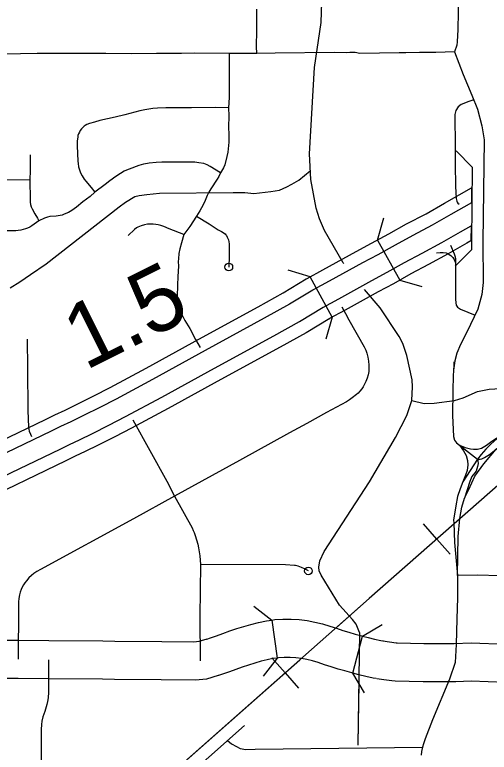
# Model space of a CAD drawing. Extents: x -19 to 366, y -4 to 359.
# Drawn here: x 149.699 to 150.286, y 185.832 to 186.743 of the extents above; entities that cross this region are included whole.
import ezdxf

# ---------------------------------------------------------------- set-up
doc = ezdxf.new("R2010")
doc.units = 0
for name, color, linetype in [('R_Contour Annot', 7, 'Continuous'), ('R_Exist Surface Annot', 7, 'Continuous'), ('R_Striping', 7, 'Continuous'), ('R_Survey Control', 7, 'Continuous'), ('R_Temp Easement', 7, 'Continuous'), ('R_Vert Alg', 7, 'Continuous'), ('R_Water', 7, 'Continuous'), ('R_Water Annot', 7, 'Continuous'), ('Sheet Fence', 7, 'Continuous'), ('T_Detection Zones', 7, 'Continuous'), ('T_Vehicle Path Lt Minor', 7, 'Continuous')]:
    doc.layers.add(name, color=color, linetype=linetype)

msp = doc.modelspace()

# ---------------------------------------------------------------- linework, layer by layer
at = {"layer": 'R_Contour Annot'}
for p, q in [((150.01698, 185.9956), (150.02324, 185.94867)), ((149.61097, 185.97027), (149.70294, 185.97079)), ((149.70294, 185.97079), (149.70342, 185.97078)), ((149.70342, 185.97078), (149.74114, 185.97023)), ((149.74114, 185.97023), (149.74097, 185.97024)), ((149.74097, 185.97024), (149.80765, 185.96974)), ((149.80765, 185.96974), (149.80765, 185.96974)), ((149.80765, 185.96974), (149.82274, 185.96963)), ((150.11682, 185.93001), (150.12881, 185.97582)), ((149.7032, 185.92344), (149.61123, 185.92292)), ((149.74045, 185.92289), (149.70273, 185.92344)), ((149.8073, 185.92239), (149.74061, 185.92289))]:
    msp.add_line(p, q, dxfattribs=at)
for points in [[(150.01698, 185.9956), (150.02037, 185.99605), (150.03057, 185.99669), (150.04061, 185.99669), (150.05064, 185.99611), (150.06043, 185.99488), (150.07, 185.99315), (150.07947, 185.99085), (150.08855, 185.98812), (150.09685, 185.98534), (150.10455, 185.98282), (150.11217, 185.98048), (150.11996, 185.97824), (150.12788, 185.97606), (150.12836, 185.97594)], [(149.93643, 185.97216), (149.94078, 185.97354), (149.9483, 185.97617), (149.95635, 185.9791), (149.96482, 185.98208), (149.97343, 185.98495), (149.98209, 185.98765), (149.99091, 185.99023), (150.00022, 185.99267), (150.01015, 185.99469), (150.01698, 185.9956)], [(149.82274, 185.96963), (149.82274, 185.96963), (149.88069, 185.96919)], [(149.88069, 185.96919), (149.92025, 185.96863), (149.92694, 185.96928), (149.93671, 185.97224)], [(150.12881, 185.97582), (150.13578, 185.974), (150.14368, 185.9721), (150.15166, 185.97038), (150.15475, 185.96979)], [(150.15397, 185.96993), (150.16228, 185.96864), (150.17045, 185.96738), (150.17162, 185.96729), (150.20463, 185.9668), (150.24218, 185.96657)], [(150.24218, 185.96657), (150.26324, 185.9676), (150.30654, 185.96578), (150.34773, 185.96529), (150.37174, 185.96522)], [(150.02324, 185.94867), (150.01801, 185.94797), (150.01095, 185.94653), (150.00354, 185.94459), (149.99579, 185.94233), (149.98796, 185.93988), (149.98015, 185.93728), (149.97229, 185.93452), (149.96423, 185.93159), (149.95577, 185.92862), (149.95074, 185.92702)], [(150.11682, 185.93001), (150.11561, 185.93033), (150.10715, 185.93266), (150.09869, 185.93509), (150.09024, 185.93768), (150.08196, 185.94039), (150.07421, 185.94299), (150.06705, 185.94514), (150.06017, 185.94681), (150.05328, 185.94806), (150.04634, 185.94893), (150.03925, 185.94934), (150.03204, 185.94934), (150.02498, 185.9489), (150.02324, 185.94867)], [(149.95047, 185.92694), (149.93619, 185.9226), (149.9222, 185.92125), (149.88001, 185.92185)], [(150.14595, 185.92327), (150.14226, 185.92397), (150.13315, 185.92593), (150.12425, 185.92807), (150.11682, 185.93001)], [(150.24449, 185.91928), (150.20392, 185.91945), (150.16945, 185.91997), (150.16502, 185.92031), (150.15506, 185.92184), (150.14673, 185.92313)], [(149.88001, 185.92185), (149.82239, 185.92228), (149.8073, 185.92239)], [(150.3716, 185.91788), (150.34738, 185.91795), (150.30527, 185.91844), (150.2634, 185.9202), (150.24449, 185.91928)]]:
    msp.add_lwpolyline(points, dxfattribs=at)
at = {"layer": 'R_Exist Surface Annot'}
for p, q in [((150.0592, 186.41688), (150.06032, 186.41751)), ((150.06799, 186.40336), (150.06751, 186.40309)), ((150.08741, 186.36757), (150.08852, 186.36821))]:
    msp.add_line(p, q, dxfattribs=at)
for points in [[(150.06032, 186.41751), (150.0799, 186.42814), (150.12107, 186.45103), (150.14001, 186.46094), (150.16135, 186.47286), (150.18347, 186.48482), (150.2074, 186.49754), (150.23009, 186.51069), (150.26384, 186.5293), (150.26374, 186.51086)], [(150.26374, 186.51086), (150.23801, 186.49667), (150.21521, 186.48346), (150.19107, 186.47063), (150.16911, 186.45875), (150.14767, 186.44678), (150.12871, 186.43686), (150.08765, 186.41402), (150.06799, 186.40336)], [(150.07973, 186.38172), (150.0995, 186.39244), (150.14041, 186.41519), (150.15938, 186.42512), (150.18097, 186.43717), (150.20271, 186.44893), (150.22717, 186.46193), (150.25013, 186.47524), (150.26314, 186.48241), (150.26284, 186.46387)], [(150.26284, 186.46387), (150.25805, 186.46123), (150.23499, 186.44785), (150.21031, 186.43474), (150.18872, 186.42306), (150.16704, 186.41096), (150.14805, 186.40102), (150.10725, 186.37833), (150.08741, 186.36757)], [(149.40237, 186.08435), (149.45076, 186.10726), (149.48075, 186.12111), (149.62623, 186.19012), (149.73698, 186.24318), (149.74864, 186.249), (149.76143, 186.25504), (149.77684, 186.26255), (149.79676, 186.27258), (149.81671, 186.28286), (149.86137, 186.30675), (149.92648, 186.34256), (149.99969, 186.38254), (150.03075, 186.39974), (150.0592, 186.41688)], [(150.06751, 186.40309), (150.03881, 186.38579), (150.00745, 186.36843), (149.93421, 186.32844), (149.86904, 186.2926), (149.8242, 186.26861), (149.80407, 186.25823), (149.78399, 186.24813), (149.7684, 186.24052), (149.75567, 186.23451), (149.74405, 186.22872), (149.63316, 186.17559), (149.48757, 186.10653), (149.45758, 186.09268), (149.40926, 186.0698)], [(149.4198, 186.04755), (149.46801, 186.07038), (149.49801, 186.08423), (149.64375, 186.15337), (149.75487, 186.2066), (149.76642, 186.21236), (149.77905, 186.21832), (149.79492, 186.22607), (149.81524, 186.23629), (149.83564, 186.24681), (149.88078, 186.27096), (149.94605, 186.30685), (150.01931, 186.34686), (150.05113, 186.36447), (150.08022, 186.382)], [(150.08852, 186.36821), (150.05918, 186.35053), (150.02707, 186.33275), (149.95378, 186.29273), (149.88846, 186.2568), (149.84313, 186.23256), (149.82255, 186.22195), (149.80207, 186.21164), (149.78601, 186.20381), (149.77345, 186.19788), (149.76194, 186.19214), (149.65068, 186.13884), (149.50483, 186.06964), (149.47483, 186.05579), (149.42669, 186.033)]]:
    msp.add_lwpolyline(points, dxfattribs=at)
at = {"layer": 'R_Striping'}
for points in [[(150.25186, 186.93884), (150.25055, 186.93725), (150.2499, 186.93596), (150.24951, 186.93344), (150.24906, 186.92862), (150.24921, 186.90994), (150.24844, 186.86536), (150.24761, 186.83032), (150.24723, 186.76475), (150.24711, 186.74566), (150.24685, 186.72583), (150.24681, 186.72493), (150.2461, 186.70978), (150.24541, 186.70587), (150.24273, 186.69748)], [(150.24273, 186.69748), (150.21947, 186.69679), (150.19917, 186.69681), (150.18244, 186.69635), (150.17418, 186.69612), (150.12548, 186.69554), (150.11972, 186.69648), (150.11323, 186.6966), (150.10897, 186.69633), (150.0939, 186.69669), (150.02094, 186.69564), (149.99814, 186.69544)], [(150.24273, 186.69748), (150.25323, 186.6696), (150.26411, 186.64397), (150.27116, 186.62667), (150.27644, 186.60617), (150.27932, 186.58887), (150.27772, 186.46266), (150.27804, 186.41236), (150.27644, 186.39763), (150.27164, 186.37969), (150.25787, 186.35118), (150.25019, 186.3358), (150.2457, 186.32523), (150.24314, 186.31562), (150.24138, 186.30409)], [(149.81138, 186.69523), (149.77004, 186.69561), (149.72652, 186.69536), (149.66406, 186.69411)], [(149.90488, 186.69529), (149.87432, 186.69553), (149.84331, 186.69519), (149.81138, 186.69523)], [(149.96395, 186.69523), (149.92161, 186.69575), (149.90488, 186.69529)], [(149.96395, 186.69523), (149.96391, 186.641), (149.96304, 186.62818)], [(149.99814, 186.69544), (149.96395, 186.69523)], [(150.26642, 186.6383), (150.26018, 186.63612), (150.25096, 186.63263), (150.24702, 186.62959), (150.24421, 186.6252), (150.24315, 186.61991), (150.24318, 186.61497), (150.24357, 186.58453), (150.24361, 186.55859), (150.24404, 186.53152), (150.24478, 186.51622), (150.24506, 186.51462), (150.2455, 186.51282), (150.24593, 186.51187), (150.24677, 186.5107), (150.24828, 186.50926)], [(149.96304, 186.62818), (149.94747, 186.62854), (149.91731, 186.62814), (149.88588, 186.62826), (149.87537, 186.62784), (149.8698, 186.62734), (149.85992, 186.62582), (149.85347, 186.62458), (149.84743, 186.62313), (149.83509, 186.61971), (149.82287, 186.61677), (149.80426, 186.61259), (149.79745, 186.61074), (149.79123, 186.60876), (149.78818, 186.60764), (149.78606, 186.60656), (149.78476, 186.60569), (149.78296, 186.60415), (149.78135, 186.6024), (149.77999, 186.6005), (149.7788, 186.59843), (149.77782, 186.59626), (149.77708, 186.59404), (149.77675, 186.59252), (149.7762, 186.58705), (149.77606, 186.58147), (149.77683, 186.56263), (149.77711, 186.55955), (149.77785, 186.55559), (149.77894, 186.55175), (149.78037, 186.54807), (149.78221, 186.54446), (149.78487, 186.54025), (149.78682, 186.53754), (149.79344, 186.52982), (149.79786, 186.52394)], [(149.96304, 186.62818), (149.96347, 186.6185), (149.96334, 186.60448), (149.96359, 186.59556), (149.96343, 186.58589), (149.9622, 186.57362), (149.96123, 186.56804), (149.95846, 186.55779), (149.95691, 186.55431), (149.95321, 186.54801)], [(149.71795, 186.57016), (149.7179, 186.551), (149.71759, 186.53926)], [(149.95321, 186.54801), (149.94059, 186.55577), (149.93669, 186.55792), (149.93494, 186.5587), (149.93257, 186.55946), (149.92664, 186.56057), (149.92147, 186.56107), (149.91509, 186.56132), (149.90204, 186.56115), (149.8808, 186.5612), (149.87372, 186.56094), (149.86525, 186.55997), (149.86301, 186.55954), (149.858, 186.55859), (149.85229, 186.55697), (149.84025, 186.55261), (149.83709, 186.55134), (149.83403, 186.5499), (149.82949, 186.54725), (149.82378, 186.54335), (149.81662, 186.53817), (149.81055, 186.53341), (149.79786, 186.52394)], [(149.95321, 186.54801), (149.95108, 186.54337), (149.94931, 186.54001), (149.94145, 186.52808), (149.93908, 186.52405), (149.93691, 186.51985), (149.93453, 186.51372), (149.93192, 186.50842), (149.92787, 186.50124), (149.92344, 186.4943)], [(149.71759, 186.53926), (149.65433, 186.53857), (149.64477, 186.53901)], [(149.71759, 186.53926), (149.71783, 186.51458), (149.71808, 186.51171), (149.71857, 186.50886), (149.71932, 186.50607), (149.7203, 186.50336), (149.72361, 186.49719), (149.72703, 186.49192), (149.72888, 186.48869)], [(149.79786, 186.52394), (149.79223, 186.51884), (149.78324, 186.51217), (149.77517, 186.50566), (149.76963, 186.50157), (149.76547, 186.49911), (149.76014, 186.49676), (149.75756, 186.49586), (149.75519, 186.49524), (149.75017, 186.49443), (149.74241, 186.49393), (149.73947, 186.4934), (149.73551, 186.49184), (149.72888, 186.48869)], [(149.72888, 186.48869), (149.72019, 186.48242), (149.71755, 186.48099), (149.71485, 186.47974), (149.71203, 186.47869), (149.70917, 186.47783), (149.70625, 186.47717), (149.70328, 186.47671), (149.70031, 186.47646), (149.6973, 186.47641), (149.66837, 186.47618), (149.65307, 186.47612), (149.64472, 186.47636)], [(149.92344, 186.4943), (149.91533, 186.48183), (149.90812, 186.47185)], [(149.92344, 186.4943), (149.93928, 186.4849), (149.95058, 186.47772), (149.95464, 186.47557), (149.95888, 186.47262), (149.95992, 186.47162), (149.96069, 186.47056), (149.96164, 186.46874), (149.963, 186.46535), (149.96365, 186.46276), (149.96393, 186.4605), (149.96408, 186.45786), (149.96408, 186.44493), (149.96358, 186.43166)], [(149.90812, 186.47185), (149.88968, 186.47886), (149.88334, 186.48158), (149.87951, 186.48292), (149.87643, 186.48376), (149.87324, 186.4843), (149.87001, 186.48461), (149.86681, 186.48469), (149.86301, 186.4844), (149.8594, 186.48376), (149.85541, 186.48255), (149.85122, 186.48094), (149.84948, 186.47987), (149.84689, 186.47785), (149.83914, 186.47071)], [(149.90812, 186.47185), (149.90497, 186.46152), (149.90306, 186.45411), (149.90193, 186.44839), (149.90122, 186.44197), (149.90112, 186.43838), (149.90128, 186.43274), (149.90074, 186.42005), (149.89999, 186.40936), (149.89971, 186.39516), (149.89993, 186.3894), (149.90026, 186.38615), (149.90075, 186.38404), (149.90191, 186.381), (149.90311, 186.37809), (149.90938, 186.36562), (149.91545, 186.35562), (149.92259, 186.34203), (149.92807, 186.33206)], [(150.23781, 186.45876), (150.24221, 186.44798), (150.24352, 186.44431), (150.24397, 186.44131), (150.24391, 186.40431), (150.24405, 186.39237), (150.24405, 186.39196), (150.24429, 186.38725), (150.24469, 186.38456), (150.24649, 186.38206), (150.25018, 186.37957), (150.26807, 186.37231)], [(150.55818, 186.45593), (150.53566, 186.42943), (150.52005, 186.41056), (150.49946, 186.38974), (150.48385, 186.37499), (150.44527, 186.34203), (150.42056, 186.32186), (150.35184, 186.26568), (150.31911, 186.23922), (150.29873, 186.22252), (150.28746, 186.21276), (150.28139, 186.20669), (150.27554, 186.20018), (150.27119, 186.19422)], [(150.2203, 186.44925), (150.22476, 186.44961), (150.22868, 186.44968), (150.23215, 186.44922), (150.23496, 186.44811), (150.23796, 186.44608), (150.24058, 186.44346), (150.24228, 186.44098), (150.24396, 186.43686)], [(150.24628, 186.05055), (150.24736, 186.0989), (150.2491, 186.12102), (150.2517, 186.13512), (150.25516, 186.14618), (150.26037, 186.15702), (150.26774, 186.17329), (150.27901, 186.18869), (150.29418, 186.20647), (150.30675, 186.2171), (150.33017, 186.23619), (150.38414, 186.27848), (150.43616, 186.31947), (150.47757, 186.35461), (150.49729, 186.37196), (150.5246, 186.40015), (150.54628, 186.42357), (150.56625, 186.44886)], [(150.10339, 186.3824), (150.10784, 186.37444), (150.11187, 186.36624), (150.13089, 186.33289), (150.13288, 186.32893), (150.13437, 186.32507), (150.13565, 186.32039), (150.13648, 186.31556), (150.13689, 186.31053), (150.13689, 186.30651), (150.13653, 186.30257), (150.1358, 186.29866), (150.13459, 186.29457), (150.13299, 186.29027), (150.13108, 186.28611), (150.12962, 186.28346), (150.12801, 186.28109), (150.12561, 186.27811), (150.12361, 186.27602), (150.12142, 186.27407), (150.11631, 186.26997), (150.11295, 186.26753), (150.10925, 186.26528), (150.08424, 186.25198), (150.05992, 186.23832), (150.03852, 186.22688), (149.97674, 186.19266), (149.89632, 186.1486)], [(149.71444, 186.34265), (149.71463, 186.30632), (149.71512, 186.25426), (149.7157, 186.23402), (149.71684, 186.22907), (149.71848, 186.22505), (149.71976, 186.22237)], [(150.24184, 186.31454), (150.24169, 186.3103), (150.24102, 186.29708), (150.24038, 186.27897), (150.24028, 186.24826), (150.24124, 186.22245), (150.24266, 186.21763), (150.24506, 186.21438), (150.27119, 186.19422), (150.25286, 186.16633), (150.2498, 186.15781), (150.24651, 186.14826), (150.2443, 186.1367), (150.24151, 186.11898), (150.24163, 186.11567), (150.2426, 186.09117), (150.24628, 186.05055)], [(149.84494, 186.2427), (149.88705, 186.16713), (149.89632, 186.1486)], [(150.24862, 186.21163), (150.25582, 186.20886), (150.26232, 186.20691), (150.26622, 186.20647), (150.27121, 186.20669), (150.27619, 186.20799), (150.28226, 186.21168), (150.28898, 186.21645), (150.30172, 186.22497)], [(150.24862, 186.21163), (150.25365, 186.20474), (150.25712, 186.19888), (150.25885, 186.19259), (150.25928, 186.18717), (150.2582, 186.18045), (150.25625, 186.17459), (150.25286, 186.16633)], [(150.27119, 186.19422), (150.27446, 186.19411), (150.27662, 186.19454), (150.27988, 186.19628), (150.28595, 186.20018), (150.29418, 186.20647)], [(150.27119, 186.19422), (150.27142, 186.19216), (150.27186, 186.18912), (150.27121, 186.18522), (150.26925, 186.17958), (150.26427, 186.17285), (150.26145, 186.16678), (150.25516, 186.14618)], [(149.89632, 186.1486), (149.8459, 186.12076), (149.73055, 186.05798), (149.72638, 186.05555), (149.72239, 186.0529), (149.7197, 186.05078), (149.71639, 186.0476), (149.71332, 186.04417), (149.71133, 186.04166), (149.70959, 186.03905), (149.70806, 186.03631), (149.70679, 186.03336), (149.70571, 186.03007), (149.70481, 186.02669), (149.70396, 186.02215), (149.70358, 186.01794), (149.70343, 186.01201), (149.70307, 185.94711)], [(149.89632, 186.1486), (149.9181, 186.10933), (149.91966, 186.10617), (149.92063, 186.10381), (149.92205, 186.09994), (149.92368, 186.09468), (149.92514, 186.08937), (149.92623, 186.0846), (149.92779, 186.07497), (149.92866, 186.06418)], [(149.92866, 186.06418), (149.92792, 186.00003), (149.92809, 185.94516)], [(150.06202, 186.05624), (150.05718, 186.05887), (150.05353, 186.06055), (150.0493, 186.06198), (150.04586, 186.06294), (150.04488, 186.06307), (150.03369, 186.06368), (149.92866, 186.06418)], [(150.29917, 186.05038), (150.27073, 186.05106), (150.24628, 186.05055)], [(150.24628, 186.05055), (150.24635, 186.02296), (150.24556, 185.9969), (150.24489, 185.96553), (150.24334, 185.94293)], [(149.74079, 185.94656), (149.74066, 185.90661), (149.74025, 185.89954), (149.73958, 185.89514), (149.73868, 185.89112), (149.73611, 185.88275), (149.73373, 185.8761), (149.7324, 185.87055)], [(150.24334, 185.94293), (150.23625, 185.92259), (150.21554, 185.87212), (150.20636, 185.84877), (150.20427, 185.8427), (150.20302, 185.83838), (150.20199, 185.83327), (150.20132, 185.82867)], [(149.7324, 185.87055), (149.7319, 185.86668), (149.73162, 185.86033), (149.73099, 185.72825), (149.73088, 185.72641), (149.73058, 185.72459), (149.73012, 185.72281), (149.72943, 185.7211), (149.7286, 185.71946), (149.72759, 185.71792), (149.72642, 185.7165), (149.72511, 185.7152), (149.72367, 185.71404), (149.72214, 185.71305), (149.72048, 185.71222), (149.71878, 185.71156), (149.71699, 185.71109), (149.71517, 185.71081), (149.71333, 185.71072), (149.67233, 185.71087)], [(149.98316, 185.86544), (149.89476, 185.78698)], [(149.96212, 185.84676), (149.96707, 185.84253), (149.97306, 185.83919), (149.97772, 185.83686), (149.98472, 185.83586), (149.99604, 185.83619), (150.20302, 185.83837)]]:
    msp.add_lwpolyline(points, dxfattribs=at)
for centre in [(149.96358, 186.43166), (150.06202, 186.05624)]:
    msp.add_circle(centre, 0.00473, dxfattribs=at)
at = {"layer": 'R_Survey Control'}
msp.add_lwpolyline([(149.99814, 186.69544), (149.99788, 186.70401), (149.99815, 186.72378), (149.99807, 186.75024)], dxfattribs=at)
at = {"layer": 'R_Temp Easement'}
for points in [[(150.10564, 186.4359), (150.10488, 186.43688), (150.082, 186.47683), (150.07589, 186.49104), (150.07167, 186.50451), (150.06511, 186.5396), (150.06348, 186.57131), (150.06954, 186.67805), (150.07767, 186.73373), (150.07958, 186.78406)], [(149.69344, 186.40593), (149.70538, 186.41342), (149.71843, 186.42245), (149.73781, 186.4358), (149.82819, 186.50621), (149.83564, 186.5117), (149.84721, 186.5188), (149.85286, 186.52007), (149.86228, 186.52142), (149.87776, 186.52291), (149.96892, 186.52383), (149.98329, 186.52377), (149.99467, 186.52251), (150.01542, 186.52488), (150.02636, 186.52664), (150.03535, 186.53065), (150.04171, 186.53383), (150.0503, 186.53896), (150.06404, 186.55066)], [(150.12527, 185.98011), (150.12107, 185.99034), (150.11669, 185.99621), (150.10033, 186.01398), (150.07766, 186.05089), (150.07536, 186.05639), (150.07478, 186.06076), (150.07608, 186.06855), (150.08134, 186.08035), (150.13768, 186.16626), (150.1695, 186.22091), (150.18361, 186.24832), (150.1898, 186.26658), (150.19087, 186.28348), (150.19027, 186.2924), (150.18372, 186.32256), (150.17875, 186.33716), (150.17436, 186.34588), (150.15074, 186.38108), (150.13141, 186.40397)], [(150.1898, 186.26658), (150.20516, 186.26304), (150.21766, 186.26348), (150.24247, 186.26664), (150.25344, 186.27011), (150.27122, 186.27779), (150.28542, 186.2809), (150.37634, 186.28627)]]:
    msp.add_lwpolyline(points, dxfattribs=at)
at = {"layer": 'R_Vert Alg'}
for points in [[(149.99441, 186.01286), (150.01698, 185.9956)], [(150.12881, 185.97582), (150.15333, 185.99017)], [(150.02324, 185.94867), (150.00598, 185.9261)], [(150.13117, 185.9055), (150.11682, 185.93001)]]:
    msp.add_lwpolyline(points, dxfattribs=at)
at = {"layer": 'R_Water'}
for p, q in [((150.14733, 186.46503), (150.15508, 186.49236)), ((150.14733, 186.46503), (150.17503, 186.41542)), ((150.06435, 186.4197), (150.03712, 186.42778)), ((150.09144, 186.36976), (150.06435, 186.4197)), ((150.17503, 186.41542), (150.20236, 186.40767)), ((150.09144, 186.36976), (150.08336, 186.34252))]:
    msp.add_line(p, q, dxfattribs=at)
for points in [[(150.26468, 186.55492), (150.24485, 186.57526)], [(150.26468, 186.55492), (150.26351, 186.4627), (150.26358, 186.45283)], [(150.24362, 186.43262), (150.26358, 186.45283)]]:
    msp.add_lwpolyline(points, dxfattribs=at)
at = {"layer": 'R_Water Annot'}
for p, q in [((150.22088, 186.0956), (150.20438, 186.11438)), ((150.22088, 186.0956), (150.23738, 186.07681)), ((150.03331, 185.93032), (150.01676, 185.94905)), ((150.03331, 185.93032), (150.04986, 185.91158))]:
    msp.add_line(p, q, dxfattribs=at)
for points in [[(151.12643, 187.42371), (151.04002, 187.26432), (150.94141, 187.08249), (150.83851, 186.89209), (150.74814, 186.72577), (150.66964, 186.57892), (150.63205, 186.5149), (150.58225, 186.44373), (150.52662, 186.37553), (150.49287, 186.33885), (150.43795, 186.28688), (150.36424, 186.22154), (150.13717, 186.02206), (149.83737, 185.75723), (149.55241, 185.50726), (149.46732, 185.44044), (149.22293, 185.26967), (148.91473, 185.05385)], [(150.66453, 186.57022), (150.63205, 186.5149), (150.58225, 186.44373), (150.52662, 186.37553), (150.49287, 186.33885), (150.43795, 186.28688), (150.36424, 186.22154), (150.13717, 186.02206), (150.09618, 185.98585)], [(150.0513, 185.9462), (149.83737, 185.75723), (149.55241, 185.50726), (149.46732, 185.44044), (149.22293, 185.26967), (148.91473, 185.05385), (148.55556, 184.8024), (148.20382, 184.55441), (147.98961, 184.40294), (147.94162, 184.37175), (147.90947, 184.35443), (147.88275, 184.34156), (147.85455, 184.32968), (147.82586, 184.31928), (147.78876, 184.30889), (147.74572, 184.29998), (147.48203, 184.25692), (147.05015, 184.18762), (146.6796, 184.12772)]]:
    msp.add_lwpolyline(points, dxfattribs=at)
at = {"layer": 'Sheet Fence'}
for points in [[(154.11585, 1.87092), (153.9063, 10.48743), (153.69602, 19.10409), (153.48501, 27.72087), (153.27327, 36.3378), (153.0608, 44.95486), (152.84759, 53.57206), (152.63366, 62.1894), (152.419, 70.80688), (152.20362, 79.42449), (151.98751, 88.04225), (151.77068, 96.66014), (151.55312, 105.27817), (151.33484, 113.89634), (151.11584, 122.51465), (150.89612, 131.13311), (150.67568, 139.7517), (150.45452, 148.37043), (150.23264, 156.98931), (150.01005, 165.60832), (149.78674, 174.22748), (149.56272, 182.84677), (149.33799, 191.46621), (149.11254, 200.0858), (148.88638, 208.70552), (148.65952, 217.32539), (148.43194, 225.9454), (148.20366, 234.56555), (147.97466, 243.18584), (147.74497, 251.80628), (147.51457, 260.42687), (147.28346, 269.04759), (147.05165, 277.66846), (146.81914, 286.28948), (146.58593, 294.91064), (146.35202, 303.53194), (146.11742, 312.15339), (145.88211, 320.77499), (145.64611, 329.39673), (145.40941, 338.01861), (145.17202, 346.64065)], [(0, 180.89994), (7.12284, 180.90436), (14.24566, 180.9176), (21.36847, 180.93968), (28.49124, 180.97058), (35.61397, 181.01031), (42.73664, 181.05888), (49.85925, 181.11627), (56.98178, 181.18249), (64.10422, 181.25754), (71.22656, 181.34142), (78.3488, 181.43413), (85.47091, 181.53567), (92.5929, 181.64603), (99.71474, 181.76523), (106.83643, 181.89325), (113.95795, 182.0301), (121.0793, 182.17578), (128.20046, 182.33029), (135.32143, 182.49362), (142.44218, 182.66579), (149.56272, 182.84677), (156.68303, 183.03659), (163.8031, 183.23523), (170.92291, 183.4427), (178.04247, 183.65899), (185.16175, 183.88411), (192.28074, 184.11805), (199.39944, 184.36082), (206.51784, 184.61242), (213.63591, 184.87283), (220.75366, 185.14207), (227.87107, 185.42014), (234.98813, 185.70702), (242.10483, 186.00273), (249.22115, 186.30726), (256.33709, 186.62061), (263.45264, 186.94279), (270.56779, 187.27378), (277.68251, 187.61359), (284.79682, 187.96222), (291.91068, 188.31967), (299.02409, 188.68594), (306.13705, 189.06103), (313.24954, 189.44494), (320.36154, 189.83766), (327.47305, 190.23919), (334.58406, 190.64954), (341.69455, 191.06871)]]:
    msp.add_spline(points, degree=3, dxfattribs=at)
at = {"layer": 'T_Detection Zones'}
for points in [[(150.12527, 185.98011), (150.12293, 185.8411)], [(150.12527, 185.98011), (150.12525, 185.97845)], [(150.12422, 185.91762), (150.12296, 185.84263)]]:
    msp.add_lwpolyline(points, dxfattribs=at)

# ---------------------------------------------------------------- texts
at = {"layer": 'T_Vehicle Path Lt Minor'}
msp.add_text('1.5', height=0.08, rotation=26.52525, dxfattribs=at).set_placement((149.786, 186.30336))

doc.saveas('drawing.dxf')
